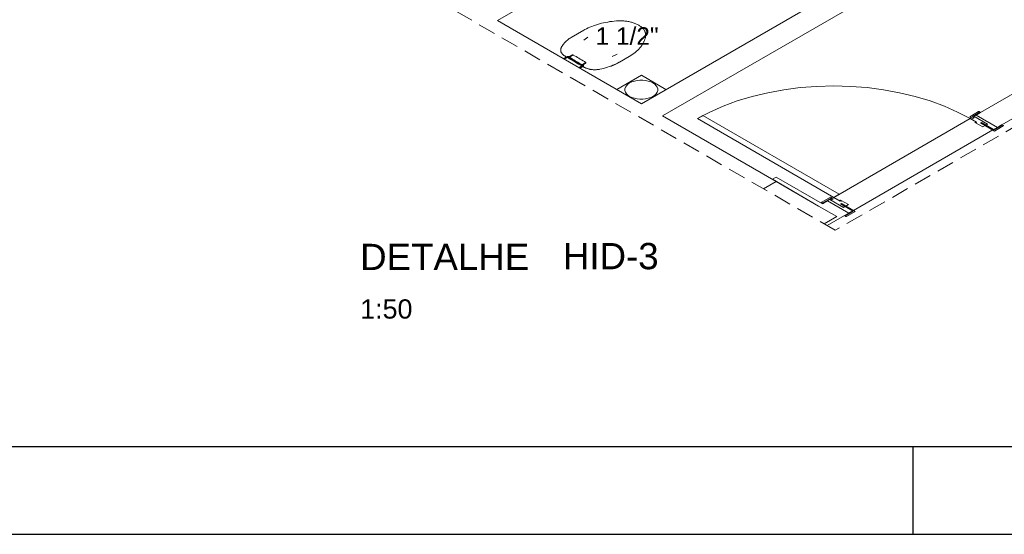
# Model space of a CAD drawing. Header units: millimetres. Extents: x 567 to 934, y -1 to 364.
# Tile 574 of 656: x 754 to 765, y 60 to 66. Entities that reach past the tile are written whole.
import ezdxf

# ---------------------------------------------------------------- set-up
doc = ezdxf.new("R2010")
doc.units = ezdxf.units.MM
doc.header["$MEASUREMENT"] = 0
doc.linetypes.add('JIS_02_2.0', pattern=[0.3, 0.2, -0.1])
doc.linetypes.add('NULL', pattern=[0])
doc.layers.get('0').update_dxf_attribs({"lineweight": 18})
for name, color, linetype, lineweight in [('A-WALL', 7, 'Continuous', 25), ('ARQ-ALV-REB', 7, 'Continuous', 18), ('ARQ-ESQUAD', 7, 'Continuous', 25), ('Caixas e Ralos - TIGRE', 7, 'Continuous', 13), ('DI-Área do detalhe', 10, 'JIS_02_2.0', 0), ('Peças hidrossanitárias', 7, 'Continuous', 13), ('S-COLS', 7, 'Continuous', 13), ('Textos', 7, 'Continuous', 9)]:
    doc.layers.add(name, color=color, linetype=linetype, lineweight=lineweight)
doc.layers.add('FOLHA_PADRÃO', color=7, linetype='Continuous')
doc.styles.add('Arial', font='arial.ttf')
doc.styles.add('ArialBlack', font='txt')

# ---------------------------------------------------------------- blocks, each defined once
blk = doc.blocks.new('A1EST. 1500')
at = {"layer": 'FOLHA_PADRÃO', "color": 1, "linetype": 'Continuous'}
for p, q in [((41.5, 0), (41.5, 1)), ((0, 0), (150.008, 0))]:
    blk.add_line(p, q, dxfattribs=at)
at = {"layer": 'FOLHA_PADRÃO', "color": 6, "linetype": 'Continuous'}
blk.add_lwpolyline([(149, 58.4), (149, 1), (1, 1), (1, 58.4), (149, 58.4)], dxfattribs=at)

msp = doc.modelspace()

# ---------------------------------------------------------------- linework, layer by layer
at = {"layer": 'A-WALL', "color": 8, "lineweight": 5}
for p, q in [((758.996, 65.897), (761.646, 67.427)), ((764.763, 64.707), (769.048, 67.181)), ((768.142, 66.938), (764.521, 64.847)), ((763.292, 66.477), (760.642, 64.947)), ((760.884, 64.807), (763.569, 66.357)), ((760.642, 64.947), (758.996, 65.897)), ((764.519, 64.846), (764.47, 64.817)), ((762.183, 64.058), (760.884, 64.807)), ((762.841, 63.877), (764.4, 64.777)), ((764.444, 64.803), (764.47, 64.817)), ((764.47, 64.817), (764.712, 64.677)), ((764.659, 64.647), (763.067, 63.728)), ((764.712, 64.677), (764.669, 64.653)), ((764.712, 64.677), (764.761, 64.706)), ((762.038, 63.975), (762.183, 64.058)), ((762.183, 64.108), (762.14, 64.083)), ((762.14, 64.083), (762.669, 63.778)), ((762.712, 63.803), (762.183, 64.108)), ((762.772, 63.837), (762.723, 63.809)), ((762.772, 63.837), (762.797, 63.852)), ((763.015, 63.697), (762.772, 63.837)), ((762.669, 63.778), (762.876, 63.658)), ((762.721, 63.808), (762.712, 63.803)), ((763.058, 63.722), (763.015, 63.697)), ((762.876, 63.658), (762.731, 63.575)), ((762.766, 63.554), (762.964, 63.668)), ((762.965, 63.669), (763.015, 63.697))]:
    msp.add_line(p, q, dxfattribs=at)
at = {"layer": 'ARQ-ALV-REB', "color": 8, "lineweight": 5}
for p, q in [((760.361, 65.11), (760.642, 65.272)), ((760.642, 65.272), (760.923, 65.11))]:
    msp.add_line(p, q, dxfattribs=at)
at = {"layer": 'ARQ-ESQUAD', "color": 8, "lineweight": 5}
for p, q in [((764.496, 64.857), (764.396, 64.799)), ((764.426, 64.799), (764.505, 64.845)), ((764.521, 64.847), (764.503, 64.857)), ((764.505, 64.845), (764.519, 64.846)), ((764.519, 64.846), (764.521, 64.847)), ((761.343, 64.812), (761.283, 64.777)), ((761.283, 64.777), (762.841, 63.877)), ((762.902, 63.912), (761.343, 64.812)), ((764.396, 64.799), (764.417, 64.787)), ((764.417, 64.787), (764.4, 64.777)), ((764.4, 64.777), (764.474, 64.735)), ((764.431, 64.779), (764.417, 64.787)), ((764.432, 64.796), (764.426, 64.799)), ((764.446, 64.788), (764.426, 64.799)), ((764.431, 64.779), (764.446, 64.788)), ((764.444, 64.803), (764.432, 64.796)), ((764.6, 64.713), (764.444, 64.803)), ((764.456, 64.732), (764.463, 64.728)), ((764.474, 64.735), (764.463, 64.728)), ((764.463, 64.728), (764.466, 64.731)), ((764.466, 64.731), (764.474, 64.726)), ((764.474, 64.735), (764.467, 64.739)), ((764.47, 64.733), (764.474, 64.735)), ((764.477, 64.729), (764.47, 64.733)), ((764.53, 64.733), (764.521, 64.727)), ((764.528, 64.723), (764.538, 64.729)), ((764.674, 64.65), (764.53, 64.733)), ((764.538, 64.729), (764.583, 64.703)), ((764.463, 64.728), (764.545, 64.681)), ((764.474, 64.726), (764.477, 64.729)), ((764.521, 64.727), (764.68, 64.635)), ((764.573, 64.697), (764.528, 64.723)), ((764.545, 64.681), (764.573, 64.697)), ((764.583, 64.703), (764.6, 64.713)), ((764.759, 64.698), (764.674, 64.65)), ((764.68, 64.635), (764.78, 64.693)), ((764.761, 64.706), (764.759, 64.698)), ((764.763, 64.707), (764.761, 64.706)), ((764.78, 64.697), (764.763, 64.707)), ((762.804, 63.88), (762.704, 63.822)), ((762.724, 63.817), (762.803, 63.862)), ((762.809, 63.859), (762.797, 63.852)), ((762.797, 63.852), (762.953, 63.762)), ((762.803, 63.862), (762.809, 63.859)), ((762.823, 63.851), (762.803, 63.862)), ((762.825, 63.868), (762.804, 63.88)), ((762.839, 63.86), (762.823, 63.851)), ((762.841, 63.877), (762.825, 63.868)), ((762.839, 63.86), (762.825, 63.868)), ((762.841, 63.877), (762.902, 63.912)), ((762.915, 63.835), (762.841, 63.877)), ((762.909, 63.839), (762.915, 63.835)), ((762.926, 63.841), (762.915, 63.835)), ((762.915, 63.835), (762.919, 63.837)), ((762.919, 63.837), (762.926, 63.833)), ((762.926, 63.841), (762.92, 63.845)), ((762.923, 63.839), (762.926, 63.841)), ((762.93, 63.835), (762.923, 63.839)), ((763.009, 63.794), (762.926, 63.841)), ((762.926, 63.833), (762.93, 63.835)), ((762.704, 63.818), (762.721, 63.808)), ((762.721, 63.808), (762.723, 63.809)), ((762.723, 63.809), (762.724, 63.817)), ((762.929, 63.808), (762.919, 63.802)), ((762.919, 63.802), (763.063, 63.719)), ((762.925, 63.798), (762.936, 63.804)), ((762.97, 63.772), (762.925, 63.798)), ((763.088, 63.716), (762.929, 63.808)), ((762.936, 63.804), (762.981, 63.778)), ((762.953, 63.762), (762.97, 63.772)), ((763.063, 63.719), (762.978, 63.67)), ((762.981, 63.778), (763.009, 63.794)), ((762.988, 63.658), (763.088, 63.716)), ((762.965, 63.669), (762.964, 63.668)), ((762.964, 63.668), (762.981, 63.658)), ((762.978, 63.67), (762.965, 63.669))]:
    msp.add_line(p, q, dxfattribs=at)
for points in [[(764.4, 64.777), (764.258, 64.852), (764.106, 64.92), (763.944, 64.98), (763.773, 65.031), (763.595, 65.073), (763.412, 65.107), (763.224, 65.131), (763.034, 65.145), (762.841, 65.15), (762.649, 65.145), (762.459, 65.131), (762.271, 65.107), (762.087, 65.073), (761.91, 65.031), (761.739, 64.98), (761.577, 64.92), (761.424, 64.852), (761.283, 64.777)], [(764.503, 64.857), (764.503, 64.857), (764.502, 64.858), (764.501, 64.858), (764.5, 64.858), (764.499, 64.858), (764.499, 64.858), (764.498, 64.858), (764.497, 64.857), (764.496, 64.857)], [(764.467, 64.739), (764.466, 64.738), (764.464, 64.738), (764.462, 64.738), (764.461, 64.737), (764.459, 64.736), (764.458, 64.735), (764.457, 64.734), (764.457, 64.733), (764.456, 64.732)], [(764.78, 64.693), (764.781, 64.693), (764.781, 64.694), (764.782, 64.694), (764.782, 64.695), (764.782, 64.695), (764.782, 64.696), (764.781, 64.696), (764.781, 64.697), (764.78, 64.697)], [(762.92, 63.845), (762.918, 63.845), (762.916, 63.845), (762.915, 63.844), (762.913, 63.843), (762.912, 63.843), (762.91, 63.842), (762.91, 63.841), (762.909, 63.84), (762.909, 63.839)], [(762.704, 63.822), (762.703, 63.822), (762.703, 63.822), (762.703, 63.821), (762.703, 63.821), (762.703, 63.821), (762.702, 63.821), (762.702, 63.82), (762.702, 63.82), (762.702, 63.82), (762.702, 63.82), (762.702, 63.819), (762.702, 63.819), (762.703, 63.819), (762.703, 63.819), (762.703, 63.819), (762.703, 63.818), (762.703, 63.818), (762.704, 63.818)], [(762.981, 63.658), (762.981, 63.658), (762.982, 63.657), (762.983, 63.657), (762.984, 63.657), (762.985, 63.657), (762.986, 63.657), (762.986, 63.657), (762.987, 63.658), (762.988, 63.658)]]:
    msp.add_lwpolyline(points, dxfattribs=at)
at = {"layer": 'Caixas e Ralos - TIGRE', "color": 8, "lineweight": 5}
for p, q in [((760.642, 65.272), (760.361, 65.11)), ((760.923, 65.11), (760.642, 65.272))]:
    msp.add_line(p, q, dxfattribs=at)
for points in [[(760.508, 65.184), (760.487, 65.17), (760.471, 65.153), (760.46, 65.136), (760.454, 65.117), (760.454, 65.098), (760.46, 65.079), (760.471, 65.061), (760.487, 65.045), (760.508, 65.03), (760.534, 65.018), (760.562, 65.009), (760.593, 65.002), (760.625, 64.999), (760.658, 64.999), (760.691, 65.002), (760.721, 65.009), (760.75, 65.018), (760.775, 65.03)], [(760.775, 65.03), (760.796, 65.045), (760.813, 65.061), (760.824, 65.079), (760.83, 65.098), (760.83, 65.117), (760.824, 65.136), (760.813, 65.153), (760.796, 65.17), (760.775, 65.184), (760.75, 65.197), (760.721, 65.206), (760.691, 65.213), (760.658, 65.216), (760.625, 65.216), (760.593, 65.213), (760.562, 65.206), (760.534, 65.197), (760.508, 65.184)]]:
    msp.add_lwpolyline(points, dxfattribs=at)
at = {"layer": 'DI-Área do detalhe'}
msp.add_lwpolyline([(756.067, 67.422), (762.349, 71.049), (769.141, 67.127), (762.859, 63.5), (756.067, 67.422)], dxfattribs=at)
at = {"layer": 'Peças hidrossanitárias', "color": 8, "lineweight": 5}
for p, q in [((759.983, 65.787), (759.841, 65.705)), ((760.03, 65.709), (759.983, 65.675)), ((759.733, 65.6), (759.727, 65.589)), ((759.749, 65.463), (759.793, 65.484)), ((759.755, 65.459), (759.792, 65.478)), ((759.798, 65.474), (759.761, 65.456)), ((759.77, 65.491), (759.786, 65.482)), ((759.818, 65.484), (759.812, 65.48)), ((759.812, 65.474), (759.814, 65.476)), ((759.818, 65.484), (759.841, 65.499)), ((759.999, 65.407), (759.977, 65.392)), ((760.308, 65.487), (760.367, 65.515)), ((760.392, 65.423), (760.365, 65.407)), ((760.392, 65.423), (760.503, 65.487)), ((759.928, 65.359), (759.966, 65.384)), ((759.934, 65.356), (759.966, 65.376)), ((759.978, 65.377), (759.941, 65.352)), ((759.964, 65.39), (759.961, 65.388)), ((759.977, 65.392), (759.971, 65.389)), ((759.973, 65.374), (759.988, 65.365)), ((760.361, 65.11), (760.642, 65.272)), ((760.642, 65.272), (760.923, 65.11))]:
    msp.add_line(p, q, dxfattribs=at)
for points in [[(760.383, 65.894), (760.358, 65.893), (760.333, 65.89), (760.308, 65.888), (760.283, 65.885), (760.258, 65.881), (760.234, 65.876), (760.21, 65.872), (760.186, 65.866), (760.163, 65.86), (760.14, 65.854), (760.117, 65.846), (760.095, 65.839), (760.074, 65.831), (760.053, 65.822), (760.033, 65.813), (760.014, 65.804), (759.995, 65.794), (759.983, 65.787)], [(760.27, 65.883), (760.258, 65.881), (760.234, 65.876), (760.21, 65.872), (760.186, 65.866), (760.163, 65.86), (760.14, 65.854), (760.117, 65.846), (760.095, 65.839), (760.074, 65.831), (760.053, 65.822), (760.033, 65.813), (760.014, 65.804), (759.995, 65.794), (759.983, 65.787)], [(760.383, 65.894), (760.358, 65.893), (760.333, 65.89), (760.308, 65.888), (760.283, 65.885), (760.274, 65.883)], [(760.69, 65.71), (760.691, 65.717), (760.692, 65.723), (760.692, 65.73), (760.692, 65.737), (760.691, 65.743), (760.69, 65.75), (760.688, 65.756), (760.686, 65.763), (760.684, 65.769), (760.681, 65.776), (760.677, 65.782), (760.673, 65.788), (760.669, 65.794), (760.664, 65.8), (760.659, 65.806), (760.654, 65.812), (760.648, 65.818), (760.642, 65.823), (760.635, 65.828), (760.628, 65.834), (760.621, 65.839), (760.613, 65.844), (760.605, 65.848), (760.596, 65.853), (760.588, 65.857), (760.579, 65.861), (760.569, 65.865), (760.56, 65.869), (760.55, 65.872), (760.54, 65.875), (760.53, 65.878), (760.52, 65.881), (760.509, 65.883), (760.498, 65.886), (760.487, 65.888), (760.476, 65.889), (760.465, 65.891), (760.454, 65.892), (760.443, 65.893), (760.431, 65.894), (760.42, 65.894), (760.409, 65.895), (760.397, 65.894), (760.386, 65.894), (760.383, 65.894)], [(760.69, 65.71), (760.691, 65.717), (760.692, 65.723), (760.692, 65.73), (760.692, 65.737), (760.691, 65.743), (760.69, 65.75), (760.688, 65.756), (760.686, 65.763), (760.684, 65.769), (760.681, 65.776), (760.677, 65.782), (760.673, 65.788), (760.669, 65.794), (760.664, 65.8), (760.659, 65.806), (760.654, 65.812), (760.648, 65.818), (760.642, 65.823), (760.635, 65.828), (760.628, 65.834), (760.621, 65.839), (760.613, 65.844), (760.605, 65.848), (760.596, 65.853), (760.588, 65.857), (760.579, 65.861), (760.569, 65.865), (760.56, 65.869), (760.55, 65.872), (760.54, 65.875), (760.53, 65.878), (760.52, 65.881), (760.509, 65.883), (760.498, 65.886), (760.487, 65.888), (760.476, 65.889), (760.465, 65.891), (760.454, 65.892), (760.443, 65.893), (760.431, 65.894), (760.42, 65.894), (760.409, 65.895), (760.397, 65.894), (760.386, 65.894), (760.383, 65.894)], [(759.841, 65.705), (759.829, 65.698), (759.818, 65.691), (759.807, 65.683), (759.797, 65.675), (759.787, 65.667), (759.778, 65.659), (759.769, 65.65), (759.761, 65.641), (759.754, 65.632), (759.747, 65.623), (759.741, 65.614), (759.735, 65.605), (759.733, 65.6)], [(759.841, 65.705), (759.829, 65.698), (759.818, 65.691), (759.807, 65.683), (759.797, 65.675), (759.787, 65.667), (759.778, 65.659), (759.769, 65.65), (759.761, 65.641), (759.754, 65.632), (759.747, 65.623), (759.741, 65.614), (759.735, 65.605), (759.733, 65.6)], [(760.503, 65.487), (760.521, 65.498), (760.538, 65.509), (760.555, 65.521), (760.571, 65.533), (760.586, 65.546), (760.6, 65.558), (760.613, 65.572), (760.625, 65.585), (760.636, 65.599), (760.646, 65.612), (760.656, 65.627), (760.664, 65.641), (760.672, 65.655), (760.678, 65.67), (760.683, 65.685), (760.688, 65.7), (760.69, 65.71)], [(760.503, 65.487), (760.521, 65.498), (760.538, 65.509), (760.555, 65.521), (760.571, 65.533), (760.586, 65.546), (760.6, 65.558), (760.613, 65.572), (760.625, 65.585), (760.636, 65.599), (760.646, 65.612), (760.656, 65.627), (760.664, 65.641), (760.668, 65.647)], [(760.668, 65.649), (760.672, 65.655), (760.678, 65.67), (760.683, 65.685), (760.688, 65.7), (760.69, 65.71)], [(759.727, 65.589), (759.725, 65.585), (759.724, 65.581), (759.722, 65.577), (759.721, 65.573), (759.721, 65.569), (759.72, 65.565), (759.72, 65.561), (759.72, 65.557), (759.721, 65.553), (759.721, 65.549), (759.722, 65.546), (759.723, 65.542), (759.725, 65.538), (759.726, 65.534), (759.728, 65.53), (759.731, 65.526), (759.733, 65.523), (759.736, 65.519), (759.739, 65.515), (759.742, 65.512), (759.746, 65.509), (759.749, 65.505), (759.753, 65.502), (759.757, 65.499), (759.762, 65.496), (759.766, 65.493), (759.77, 65.491)], [(759.727, 65.589), (759.725, 65.585), (759.724, 65.581), (759.722, 65.577), (759.721, 65.573), (759.721, 65.569), (759.72, 65.565), (759.72, 65.561), (759.72, 65.557), (759.721, 65.553), (759.721, 65.549), (759.722, 65.546), (759.723, 65.542), (759.725, 65.538), (759.726, 65.534), (759.728, 65.53), (759.731, 65.526), (759.733, 65.523), (759.736, 65.519), (759.739, 65.515), (759.742, 65.512), (759.746, 65.509), (759.749, 65.505), (759.753, 65.502), (759.757, 65.499), (759.762, 65.496), (759.766, 65.493), (759.77, 65.491)], [(759.772, 65.489), (759.772, 65.488), (759.773, 65.486), (759.773, 65.485), (759.774, 65.484), (759.774, 65.482), (759.775, 65.481), (759.775, 65.48), (759.776, 65.479), (759.777, 65.477)], [(759.805, 65.477), (759.804, 65.478), (759.802, 65.478), (759.801, 65.479), (759.799, 65.479), (759.798, 65.479), (759.796, 65.479), (759.795, 65.479), (759.793, 65.478), (759.792, 65.478)], [(759.805, 65.486), (759.804, 65.486), (759.802, 65.486), (759.801, 65.486), (759.8, 65.486), (759.798, 65.486), (759.797, 65.486), (759.796, 65.485), (759.794, 65.485), (759.793, 65.484)], [(759.805, 65.477), (759.804, 65.477), (759.803, 65.477), (759.803, 65.476), (759.802, 65.476), (759.801, 65.476), (759.8, 65.475), (759.8, 65.475), (759.799, 65.475), (759.798, 65.474)], [(759.798, 65.474), (759.816, 65.464), (759.834, 65.453), (759.852, 65.443), (759.87, 65.433), (759.888, 65.422), (759.906, 65.412), (759.924, 65.401), (759.942, 65.391), (759.961, 65.381)], [(759.809, 65.485), (759.808, 65.485), (759.807, 65.484), (759.807, 65.484), (759.806, 65.484), (759.805, 65.484), (759.805, 65.483), (759.804, 65.483), (759.804, 65.482), (759.804, 65.482)], [(759.804, 65.482), (759.804, 65.481), (759.804, 65.481), (759.804, 65.48), (759.804, 65.48), (759.804, 65.479), (759.804, 65.479), (759.805, 65.478), (759.805, 65.478), (759.805, 65.477)], [(759.814, 65.485), (759.813, 65.485), (759.812, 65.486), (759.811, 65.486), (759.81, 65.486), (759.809, 65.486), (759.808, 65.486), (759.807, 65.486), (759.806, 65.486), (759.805, 65.486)], [(759.805, 65.477), (759.823, 65.467), (759.84, 65.456), (759.858, 65.446), (759.876, 65.436), (759.894, 65.425), (759.912, 65.415), (759.93, 65.405), (759.948, 65.395), (759.966, 65.384)], [(759.818, 65.484), (759.817, 65.484), (759.816, 65.484), (759.815, 65.484), (759.814, 65.485), (759.813, 65.485), (759.812, 65.485), (759.811, 65.485), (759.81, 65.485), (759.809, 65.485)], [(759.812, 65.48), (759.811, 65.479), (759.811, 65.479), (759.811, 65.478), (759.811, 65.477), (759.811, 65.477), (759.811, 65.476), (759.811, 65.476), (759.812, 65.475), (759.812, 65.474)], [(759.812, 65.474), (759.829, 65.465), (759.845, 65.455), (759.861, 65.445), (759.878, 65.436), (759.895, 65.426), (759.911, 65.417), (759.928, 65.407), (759.945, 65.398), (759.961, 65.388)], [(759.826, 65.488), (759.824, 65.486), (759.823, 65.485), (759.822, 65.484), (759.82, 65.482), (759.819, 65.481), (759.818, 65.48), (759.816, 65.478), (759.815, 65.477), (759.814, 65.476)], [(759.818, 65.484), (759.817, 65.484), (759.817, 65.484), (759.817, 65.484), (759.816, 65.485), (759.816, 65.485), (759.815, 65.485), (759.815, 65.485), (759.814, 65.485), (759.814, 65.485)], [(759.824, 65.475), (759.823, 65.476), (759.822, 65.476), (759.821, 65.476), (759.82, 65.477), (759.818, 65.477), (759.817, 65.477), (759.816, 65.476), (759.815, 65.476), (759.814, 65.476)], [(759.836, 65.487), (759.834, 65.486), (759.833, 65.485), (759.832, 65.483), (759.83, 65.482), (759.829, 65.481), (759.828, 65.479), (759.826, 65.478), (759.825, 65.477), (759.824, 65.475)], [(759.824, 65.475), (759.839, 65.466), (759.854, 65.457), (759.869, 65.448), (759.884, 65.439), (759.899, 65.43), (759.915, 65.421), (759.931, 65.412), (759.947, 65.404), (759.963, 65.395)], [(759.842, 65.499), (759.84, 65.498), (759.838, 65.497), (759.836, 65.495), (759.834, 65.494), (759.832, 65.493), (759.831, 65.492), (759.829, 65.49), (759.827, 65.489), (759.826, 65.488)], [(759.851, 65.498), (759.849, 65.497), (759.847, 65.496), (759.846, 65.495), (759.844, 65.494), (759.842, 65.492), (759.841, 65.491), (759.839, 65.49), (759.837, 65.489), (759.836, 65.487)], [(759.856, 65.504), (759.854, 65.504), (759.852, 65.503), (759.85, 65.503), (759.849, 65.502), (759.847, 65.502), (759.846, 65.501), (759.844, 65.5), (759.843, 65.5), (759.841, 65.499)], [(759.863, 65.503), (759.862, 65.503), (759.86, 65.502), (759.859, 65.502), (759.857, 65.501), (759.856, 65.501), (759.854, 65.5), (759.853, 65.5), (759.852, 65.499), (759.851, 65.498)], [(759.863, 65.503), (759.862, 65.503), (759.862, 65.504), (759.861, 65.504), (759.86, 65.504), (759.859, 65.504), (759.858, 65.504), (759.857, 65.504), (759.857, 65.504), (759.856, 65.504)], [(760.006, 65.42), (759.991, 65.43), (759.975, 65.439), (759.959, 65.448), (759.943, 65.458), (759.927, 65.467), (759.911, 65.476), (759.895, 65.485), (759.879, 65.494), (759.863, 65.503)], [(759.963, 65.395), (759.967, 65.397), (759.972, 65.398), (759.976, 65.4), (759.98, 65.402), (759.984, 65.404), (759.988, 65.406), (759.992, 65.408), (759.996, 65.41), (759.999, 65.413)], [(759.979, 65.396), (759.981, 65.397), (759.983, 65.398), (759.986, 65.399), (759.988, 65.4), (759.99, 65.401), (759.993, 65.403), (759.995, 65.404), (759.997, 65.405), (759.999, 65.407)], [(759.999, 65.413), (760, 65.414), (760.001, 65.414), (760.002, 65.415), (760.003, 65.416), (760.004, 65.417), (760.005, 65.418), (760.005, 65.419), (760.006, 65.42), (760.006, 65.421)], [(759.999, 65.407), (760, 65.407), (760, 65.407), (760.001, 65.408), (760.001, 65.408), (760.002, 65.408), (760.002, 65.409), (760.003, 65.409), (760.003, 65.41), (760.004, 65.41)], [(760.004, 65.41), (760.004, 65.411), (760.005, 65.411), (760.006, 65.412), (760.006, 65.413), (760.007, 65.414), (760.007, 65.415), (760.008, 65.415), (760.008, 65.416), (760.008, 65.417)], [(760.008, 65.417), (760.008, 65.417), (760.008, 65.418), (760.008, 65.418), (760.008, 65.419), (760.008, 65.419), (760.007, 65.419), (760.007, 65.42), (760.007, 65.42), (760.006, 65.42)], [(760.167, 65.341), (760.189, 65.346), (760.211, 65.351), (760.233, 65.357), (760.254, 65.364), (760.275, 65.371), (760.296, 65.378), (760.315, 65.386), (760.335, 65.394), (760.353, 65.403), (760.371, 65.412), (760.389, 65.421), (760.392, 65.423)], [(760.167, 65.341), (760.189, 65.346), (760.211, 65.351), (760.233, 65.357), (760.254, 65.364), (760.275, 65.371), (760.296, 65.378), (760.315, 65.386), (760.335, 65.394), (760.353, 65.403), (760.371, 65.412), (760.389, 65.421), (760.392, 65.423)], [(760.291, 65.376), (760.3, 65.379), (760.309, 65.382), (760.317, 65.385), (760.326, 65.388), (760.334, 65.392), (760.342, 65.396), (760.35, 65.399), (760.357, 65.403), (760.365, 65.407)], [(759.961, 65.388), (759.962, 65.388), (759.962, 65.388), (759.963, 65.388), (759.964, 65.388), (759.964, 65.388), (759.965, 65.388), (759.965, 65.388), (759.966, 65.388), (759.966, 65.388)], [(759.964, 65.39), (759.964, 65.39), (759.965, 65.391), (759.965, 65.392), (759.965, 65.392), (759.965, 65.393), (759.965, 65.393), (759.964, 65.394), (759.964, 65.395), (759.963, 65.395)], [(759.964, 65.39), (759.966, 65.39), (759.967, 65.391), (759.969, 65.392), (759.971, 65.392), (759.972, 65.393), (759.974, 65.393), (759.975, 65.394), (759.977, 65.395), (759.979, 65.396)], [(759.966, 65.388), (759.967, 65.388), (759.968, 65.388), (759.968, 65.388), (759.969, 65.388), (759.969, 65.388), (759.97, 65.388), (759.97, 65.388), (759.971, 65.388), (759.971, 65.389)], [(759.966, 65.376), (759.966, 65.377), (759.967, 65.377), (759.967, 65.378), (759.968, 65.378), (759.968, 65.378), (759.969, 65.379), (759.969, 65.379), (759.969, 65.38), (759.969, 65.38), (759.969, 65.381), (759.969, 65.381), (759.969, 65.382), (759.968, 65.382), (759.968, 65.383), (759.968, 65.383), (759.967, 65.384), (759.967, 65.384), (759.966, 65.384)], [(759.966, 65.384), (759.967, 65.384), (759.968, 65.384), (759.969, 65.384), (759.97, 65.384), (759.97, 65.384), (759.971, 65.384), (759.972, 65.384), (759.973, 65.384), (759.974, 65.384)], [(759.967, 65.369), (759.969, 65.368), (759.971, 65.368), (759.973, 65.368), (759.975, 65.367), (759.977, 65.367), (759.979, 65.367), (759.981, 65.367), (759.983, 65.366), (759.985, 65.366)], [(759.974, 65.384), (759.975, 65.384), (759.976, 65.384), (759.976, 65.384), (759.977, 65.385), (759.977, 65.385), (759.978, 65.385), (759.978, 65.386), (759.979, 65.386), (759.979, 65.387)], [(759.979, 65.39), (759.979, 65.391), (759.979, 65.391), (759.979, 65.391), (759.978, 65.391), (759.978, 65.391), (759.978, 65.392), (759.977, 65.392), (759.977, 65.392), (759.977, 65.392)], [(759.979, 65.387), (759.979, 65.387), (759.979, 65.388), (759.979, 65.389), (759.978, 65.389), (759.978, 65.39), (759.978, 65.39), (759.978, 65.391), (759.977, 65.392), (759.977, 65.392)], [(759.978, 65.377), (759.979, 65.378), (759.98, 65.379), (759.98, 65.379), (759.981, 65.38), (759.981, 65.381), (759.982, 65.382), (759.982, 65.382), (759.982, 65.383), (759.982, 65.384)], [(759.982, 65.384), (759.982, 65.385), (759.981, 65.386), (759.981, 65.386), (759.981, 65.387), (759.981, 65.388), (759.98, 65.388), (759.98, 65.389), (759.98, 65.39), (759.979, 65.39)], [(759.988, 65.365), (759.993, 65.362), (759.999, 65.359), (760.004, 65.357), (760.009, 65.354), (760.015, 65.352), (760.021, 65.35), (760.027, 65.348), (760.033, 65.346), (760.039, 65.344), (760.045, 65.343), (760.052, 65.341), (760.058, 65.34), (760.065, 65.339), (760.071, 65.338), (760.078, 65.337), (760.085, 65.337), (760.092, 65.336), (760.098, 65.336), (760.105, 65.336), (760.112, 65.336), (760.119, 65.336), (760.126, 65.336), (760.133, 65.337), (760.139, 65.337), (760.146, 65.338), (760.153, 65.339), (760.159, 65.34), (760.166, 65.341)], [(759.988, 65.365), (759.993, 65.362), (759.999, 65.359), (760.004, 65.357), (760.009, 65.354), (760.015, 65.352), (760.021, 65.35), (760.027, 65.348), (760.033, 65.346), (760.039, 65.344), (760.045, 65.343), (760.052, 65.341), (760.058, 65.34), (760.065, 65.339), (760.071, 65.338), (760.078, 65.337), (760.085, 65.337), (760.092, 65.336), (760.098, 65.336), (760.105, 65.336), (760.112, 65.336), (760.119, 65.336), (760.126, 65.336), (760.133, 65.337), (760.139, 65.337), (760.146, 65.338), (760.153, 65.339), (760.159, 65.34), (760.166, 65.341), (760.167, 65.341)]]:
    msp.add_lwpolyline(points, dxfattribs=at)
at = {"layer": 'S-COLS', "color": 8, "lineweight": 5}
for p, q in [((762.183, 64.058), (762.038, 63.975)), ((762.669, 63.778), (762.183, 64.058)), ((762.183, 64.058), (762.183, 64.058)), ((762.876, 63.658), (762.669, 63.778)), ((762.731, 63.575), (762.876, 63.658))]:
    msp.add_line(p, q, dxfattribs=at)

# ---------------------------------------------------------------- block references
msp.add_blockref('A1EST. 1500', (722.249, 60.026))

# ---------------------------------------------------------------- texts
at = {"layer": 'Textos', "linetype": 'NULL', "attachment_point": 7, "line_spacing_factor": 0.6}
for s, insert, char_height, width, style in [('1 1/2"', (760.119, 65.618), 0.2, 1.44085, 'Arial'), ('DETALHE', (757.427, 63.046), 0.3, 4.38075, 'ArialBlack'), ('HID-3', (759.745, 63.051), 0.3, 2.51665, 'ArialBlack'), ('1:50', (757.427, 62.488), 0.22, 1.19591, 'Arial')]:
    msp.add_mtext(s, dxfattribs=dict(at, insert=insert, char_height=char_height, width=width, style=style))

doc.saveas('drawing.dxf')
